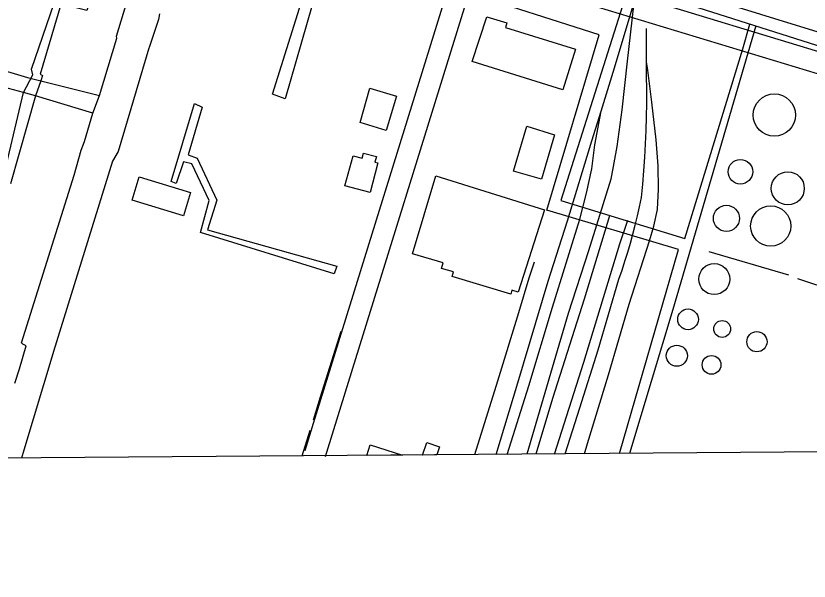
# Model space of a CAD drawing. Extents: x 3535183 to 3573198, y 534952 to 560562.
# Drawn here: x 3562347 to 3563467, y 540353 to 541151 of the extents above; entities that cross this region are included whole.
import ezdxf

# ---------------------------------------------------------------- set-up
doc = ezdxf.new("R2010")
doc.units = 0
for name, color, linetype in [('V-BLDG-OTLN', 7, 'Continuous'), ('V-DOMW-TANK', 7, 'Continuous'), ('V-GRID-FRAM', 7, 'Continuous'), ('V-RAIL-TRAK', 7, 'Continuous'), ('V-ROAD-CNTR', 7, 'Continuous'), ('V-SITE-OTLN', 7, 'Continuous'), ('V-TOPO-SHOR', 7, 'Continuous'), ('V-UTIL-LINE', 7, 'Continuous')]:
    doc.layers.add(name, color=color, linetype=linetype)

msp = doc.modelspace()

# ---------------------------------------------------------------- linework, layer by layer
at = {"layer": 'V-BLDG-OTLN'}
for p, q in [((3562842.2, 540530.2), (3562847.1, 540545.2)), ((3562847.1, 540545.2), (3562892.5, 540530.6)), ((3562921.2, 540530.8), (3562926.9, 540548.4)), ((3562926.9, 540548.4), (3562945.1, 540542.5)), ((3562945.1, 540542.5), (3562941.4, 540530.9)), ((3562892.5, 540530.6), (3562842.2, 540530.2)), ((3562941.4, 540530.9), (3562921.2, 540530.8))]:
    msp.add_line(p, q, dxfattribs=at)
for points in [[(3562991.3, 541086.4), (3563012, 541149.6), (3563039.9, 541141), (3563038, 541134.7), (3563136.9, 541104), (3563119.1, 541046.6)], [(3562846.7, 541049), (3562884.3, 541037.5), (3562869.5, 540989.2), (3562832.9, 541000.5)], [(3563068.3, 540995), (3563107.4, 540983), (3563089, 540920.2), (3563049.7, 540931.6)], [(3562823.1, 540953.1), (3562836, 540949.8), (3562837.8, 540957), (3562855.8, 540952.3), (3562853.8, 540944.5), (3562858.1, 540943.4), (3562847.3, 540901.7), (3562811.4, 540911)], [(3562521.1, 540923.7), (3562593.4, 540901.6), (3562583.3, 540868.5), (3562511.1, 540890.6)], [(3562939.6, 540924.9), (3563093.3, 540877.2), (3563056.1, 540760.7), (3563047.1, 540763.6), (3563045.5, 540758.1), (3562962.9, 540782.8), (3562964.8, 540789.3), (3562947.7, 540794.4), (3562950, 540802.1), (3562906.7, 540815)]]:
    msp.add_lwpolyline(points, close=True, dxfattribs=at)
at = {"layer": 'V-DOMW-TANK'}
for centre, radius in [((3563417.8, 541010.9), 29.9), ((3563369.9, 540930.8), 17.3), ((3563436.8, 540907.4), 23.3), ((3563350.1, 540865), 18.4), ((3563412.7, 540854.2), 28.4), ((3563333, 540779.2), 21.9), ((3563295.9, 540722.4), 14.6), ((3563344.2, 540708.8), 11.9), ((3563393.2, 540690.8), 14.3), ((3563280.1, 540671), 14.9), ((3563329.1, 540658.1), 13.2)]:
    msp.add_circle(centre, radius, dxfattribs=at)
at = {"layer": 'V-GRID-FRAM'}
msp.add_lwpolyline([(3539245.8, 558535.3), (3570887.5, 558774.6), (3571033, 540592.1), (3539375.4, 540352.7), (3539245.8, 558535.3)], dxfattribs=at)
at = {"layer": 'V-RAIL-TRAK'}
for points in [[(3563024.8, 540531.6), (3563055.7, 540632.9), (3563098.6, 540776.5), (3563125.5, 540861.6), (3563159.9, 540974.5), (3563173.1, 541016.6), (3563192.3, 541077.5), (3563218.5, 541165.5), (3563218.8, 541166.4), (3563223.5, 541182), (3563264.6, 541311.8), (3563308.2, 541460.1), (3563355.7, 541609.1), (3563371.4, 541658.3)], [(3563218.7, 541165.4), (3563210.2, 541087), (3563202.3, 541018.1), (3563195.3, 540966.6), (3563186.8, 540920.4), (3563155.5, 540819.1), (3563126.7, 540730.8), (3563104.3, 540654), (3563068.3, 540531.9)], [(3563122.4, 540532.3), (3563143.1, 540597.2), (3563168.9, 540679.4), (3563198.3, 540779.2), (3563202.7, 540791.8), (3563206.9, 540804.4), (3563210.8, 540817.1), (3563214.6, 540829.8), (3563218.1, 540842.6), (3563221.5, 540855.5), (3563224.6, 540868.4), (3563227.5, 540881.3), (3563230.1, 540894.4), (3563232, 540913.3), (3563233.5, 540932.3), (3563234.9, 540951.3), (3563236, 540970.3), (3563236.8, 540989.3), (3563237.4, 541008.4), (3563237.8, 541027.4), (3563237.3, 541085.9), (3563237.1, 541132.9)], [(3563149.5, 540532.5), (3563153.9, 540546.9), (3563183.4, 540644), (3563213, 540743.6), (3563241.5, 540833.1), (3563247.6, 540854), (3563252.6, 540877.6), (3563254, 540906.4), (3563253.8, 540939), (3563251, 540975.9), (3563244.8, 541029.3), (3563239, 541074.5), (3563237.3, 541085.9)], [(3563040.7, 540531.7), (3563071.1, 540628.3), (3563104.7, 540739.4), (3563143.1, 540863.9), (3563152.6, 540900.4), (3563159.9, 540934.8), (3563164.5, 540968.9), (3563173.1, 541016.6)], [(3563185, 540868.6), (3563149.3, 540750.7), (3563104.7, 540610.6), (3563080.9, 540532)], [(3563107.2, 540532.2), (3563148.9, 540662), (3563199.7, 540829.2), (3563211.1, 540862.6)], [(3562995, 540531.3), (3563027.4, 540635.5), (3563057.1, 540732), (3563071.7, 540780.8), (3563079.2, 540803.5)]]:
    msp.add_lwpolyline(points, dxfattribs=at)
at = {"layer": 'V-ROAD-CNTR'}
for points in [[(3562755.4, 540537.3), (3562767.1, 540575.7), (3562968.1, 541224.8)], [(3562784, 540528.5), (3562795.8, 540566.9), (3562996.8, 541215.9)], [(3562996.8, 541215.9), (3563757.7, 540984.8)], [(3563274.1, 541163.1), (3563766.6, 541013.4)]]:
    msp.add_lwpolyline(points, dxfattribs=at)
at = {"layer": 'V-SITE-OTLN'}
msp.add_line((3564149.4, 540540.1), (3556155.7, 540479.6), dxfattribs=at)
at = {"layer": 'V-TOPO-SHOR'}
msp.add_line((3562751, 540529.5), (3562762.5, 540565.7), dxfattribs=at)
msp.add_lwpolyline([(3562767.1, 540580.3), (3562777, 540613.1), (3562806, 540705.7)], dxfattribs=at)
at = {"layer": 'V-UTIL-LINE'}
for p, q in [((3563373.5, 541104.3), (3563383.3, 541139.4)), ((3562599.1, 541027.4), (3562609.9, 541021.9)), ((3563325.2, 540818.2), (3563437.7, 540785.2))]:
    msp.add_line(p, q, dxfattribs=at)
for points in [[(3564040.9, 541964.7), (3563499, 542128.9), (3563361.4, 541678), (3563218, 541209.2), (3563758.8, 541042.3)], [(3562339.1, 541288.9), (3562398.1, 541316.9), (3562414.2, 541368.8), (3562417.8, 541381.4), (3562419, 541384.8), (3562424, 541382.9), (3562422.6, 541378.8), (3562419.9, 541369.6), (3562406, 541323.4), (3562444.6, 541308.4), (3562459.2, 541284.1), (3562463.6, 541283.8), (3562478.2, 541258.1), (3562447, 541158.6), (3562417, 541166.2), (3562411.7, 541168.3), (3562410.3, 541166.9), (3562381.2, 541068.5), (3562384.4, 541066.9), (3562382.1, 541059.3), (3562374.4, 541037.8), (3562339.4, 540913.8)], [(3562327.5, 540915.3), (3562357.5, 541042.9), (3562370.9, 541067.5), (3562368.7, 541075.6), (3562400.9, 541168.9), (3562401.4, 541171.4), (3562406.7, 541187), (3562437.9, 541181), (3562462.5, 541257.4), (3562455.4, 541276.8), (3562451.6, 541278.9), (3562440.6, 541300.7), (3562404.7, 541311.7), (3562337.8, 541278.2)], [(3563199.1, 540532.9), (3563282.6, 540820.8), (3563096.7, 540876.5), (3563170.4, 541124.4), (3562595.8, 541308.3)], [(3562788.3, 541246.7), (3562727.2, 541033.8), (3562709.3, 541040.4), (3562775.1, 541250.9)], [(3562455.5, 541013.4), (3562374.4, 541037.8), (3562357.5, 541042.9), (3562216, 541080.6), (3562200.2, 541085.6), (3562036.1, 541138.2), (3562024.5, 541142.2), (3561835, 541199.9), (3561839.8, 541214.5), (3561955.8, 541179.7), (3561960.6, 541178.9), (3561985.6, 541170.1), (3562033.8, 541152.4), (3562038.9, 541153.1), (3562040.9, 541153), (3562204.1, 541103.7), (3562221.7, 541099.1), (3562222.7, 541105.8), (3562363.3, 541063.9), (3562382.1, 541059.3), (3562465, 541038.5)], [(3563752, 541021.8), (3563212.4, 541193.9), (3563116.4, 540890.4), (3563291.5, 540836.6), (3563373.5, 541104.3)], [(3562345.1, 540632.2), (3562351.7, 540652.7), (3562361.3, 540685), (3562356.5, 540687.4), (3562354.7, 540689.4), (3562428.9, 540926), (3562439.2, 540961.2), (3562443.7, 540973.7), (3562455.5, 541013.4), (3562465, 541038.5), (3562489.4, 541119.5), (3562489, 541122.5), (3562502.2, 541165.4)], [(3562549.7, 541153.9), (3562548, 541145.6)], [(3562548, 541145.6), (3562534.9, 541106.2), (3562534.6, 541105.5), (3562491.2, 540959.4), (3562483.3, 540945.8), (3562399.9, 540676.8), (3562399.2, 540673.8), (3562358.2, 540537.6), (3562354.9, 540526.5)], [(3563391.5, 541136.8), (3563274.3, 540736.2), (3563213.2, 540533)], [(3562609.9, 541021.9), (3562590, 540954.5), (3562602.6, 540949.8), (3562630.6, 540890.8), (3562617.5, 540848.6), (3562799.8, 540797.5), (3562796.1, 540786.7), (3562607.5, 540845.2), (3562619.8, 540890.1), (3562595.3, 540941.8), (3562583.6, 540944.7), (3562573.2, 540914.2), (3562566.1, 540917), (3562599.1, 541027.4)], [(3563450.6, 540780), (3563504.6, 540762.3), (3563663.1, 540711.7)]]:
    msp.add_lwpolyline(points, dxfattribs=at)

doc.saveas('drawing.dxf')
